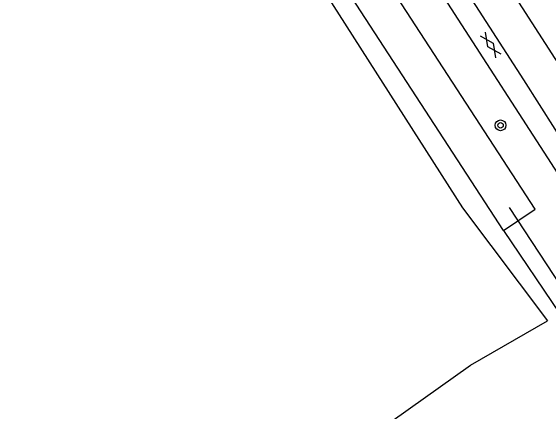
# Model space of a CAD drawing. Extents: x 136000 to 141014, y 402000 to 403500.
# Drawn here: x 136992.07 to 137031.92, y 403216.23 to 403245.95 of the extents above; entities that cross this region are included whole.
import ezdxf

# ---------------------------------------------------------------- set-up
doc = ezdxf.new("R2010")
doc.units = 0
for name, color, linetype in [('gg-afsc-draadraster', 7, 'Continuous'), ('gg-afsc-lijn draadraster', 7, 'Continuous'), ('gg-knt-verharding', 7, 'Continuous'), ('gg-kntw-bovenkant insteek waterloop', 7, 'Continuous'), ('gg-kwrk-duiker nz buis', 7, 'Continuous'), ('gt-grn-groengrens', 7, 'Continuous'), ('gt-symb-boom', 7, 'Continuous'), ('gt-symb-gesloten verharding', 7, 'Continuous')]:
    doc.layers.add(name, color=color, linetype=linetype)

# ---------------------------------------------------------------- blocks, each defined once
blk = doc.blocks.new('gt0-GESVH1')
at = {"layer": 'gt-symb-gesloten verharding'}
for p, q in [((-0.992, -0.261), (0.008, 0.239)), ((0.008, -0.261), (-0.992, 0.239)), ((0.008, 0.239), (1.008, -0.261)), ((1.008, 0.239), (0.008, -0.261))]:
    blk.add_line(p, q, dxfattribs=at)
blk = doc.blocks.new('gt0-BOOM')
at = {"layer": 'gt-symb-boom'}
for radius in [0.4, 0.2]:
    blk.add_circle((0, 0), radius, dxfattribs=at)

msp = doc.modelspace()

# ---------------------------------------------------------------- linework, layer by layer
at = {"layer": 'gg-afsc-draadraster'}
for points in [[(136994.167, 403280.919), (137010.5, 403254.929), (137025.554, 403231.331), (137031.855, 403222.929)], [(136895.53, 403127.358), (136937.374, 403156.472), (137026.142, 403219.641), (137031.855, 403222.929)]]:
    msp.add_lwpolyline(points, dxfattribs=at)
at = {"layer": 'gg-afsc-lijn draadraster'}
for points in [[(136991.481, 403285.192), (137010.5, 403254.929), (137025.554, 403231.331), (137031.855, 403222.929)], [(136859.258, 403186.682), (136895.53, 403127.358), (136937.374, 403156.472), (137026.142, 403219.641), (137031.855, 403222.929)]]:
    msp.add_lwpolyline(points, dxfattribs=at)
at = {"layer": 'gg-knt-verharding'}
for p, q in [((137034.036, 403231.689), (136998.962, 403286.076)), ((137037.147, 403235.04), (137024.82, 403254.26))]:
    msp.add_line(p, q, dxfattribs=at)
msp.add_lwpolyline([(137034.757, 403233.498), (137030.105, 403240.821), (137023.259, 403251.452), (137000.645, 403287.157)], dxfattribs=at)
at = {"layer": 'gg-kntw-bovenkant insteek waterloop'}
msp.add_line((137028.606, 403229.635), (136994.904, 403281.451), dxfattribs=at)
msp.add_lwpolyline([(137028.606, 403229.635), (137030.938, 403231.226), (136997.216, 403283.12), (136994.904, 403281.451)], dxfattribs=at)
at = {"layer": 'gg-kwrk-duiker nz buis'}
msp.add_line((137034.374, 403223.192), (137029.039, 403231.352), dxfattribs=at)
at = {"layer": 'gt-grn-groengrens'}
msp.add_line((137028.606, 403229.635), (137032.783, 403223.463), dxfattribs=at)

# ---------------------------------------------------------------- block references
at = {"layer": 'gt-symb-boom'}
msp.add_blockref('gt0-BOOM', (137028.382, 403237.45), dxfattribs=at)
at = {"layer": 'gt-symb-gesloten verharding', "rotation": 125.02487327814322}
msp.add_blockref('gt0-GESVH1', (137027.635, 403243.397), dxfattribs=at)

doc.saveas('drawing.dxf')
